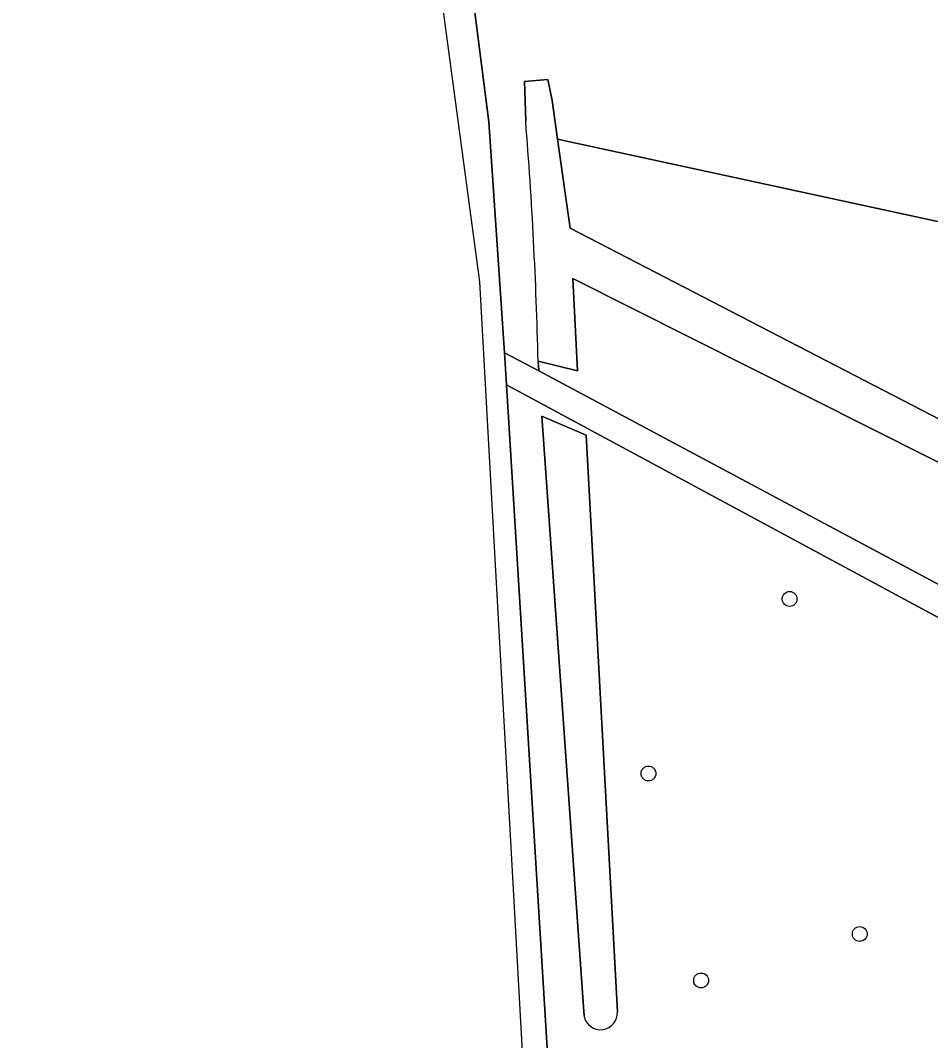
# Model space of a CAD drawing. Extents: x 160455 to 162082, y 388339 to 389736.
# Drawn here: x 160690.2 to 160750.2, y 388374 to 388441.2 of the extents above; entities that cross this region are included whole.
import ezdxf

# ---------------------------------------------------------------- set-up
doc = ezdxf.new("R2010")
doc.units = 0
for name, color, linetype in [('IMGEO_Boom', 7, 'Continuous'), ('IMGEO_Fietspad_gesloten', 7, 'Continuous'), ('IMGEO_Gemengd_bos', 7, 'Continuous'), ('IMGEO_Groenvoorziening', 7, 'Continuous'), ('IMGEO_Voetpad_halfverhard', 7, 'Continuous'), ('IMGEO_Waterloop', 7, 'Continuous')]:
    doc.layers.add(name, color=color, linetype=linetype)

msp = doc.modelspace()

# ---------------------------------------------------------------- linework, layer by layer
at = {"layer": 'IMGEO_Boom'}
for centre in [(160740.878, 388403.124), (160731.584, 388391.626), (160745.507, 388381.052), (160735.052, 388377.995)]:
    msp.add_circle(centre, 0.489, dxfattribs=at)
at = {"layer": 'IMGEO_Fietspad_gesloten'}
for points in [[(160574.817, 388710.908), (160574.135, 388711.722), (160572.349, 388710.058), (160572.349, 388710.058), (160587.447, 388694.955), (160611.832, 388666.525), (160639.492, 388627.538), (160648.432, 388611.608), (160655.954, 388600.931), (160660.006, 388593.709), (160679.004, 388559.848), (160692.554, 388529.106), (160702.857, 388501.795), (160707.886, 388486.563), (160715.28, 388462.439), (160720.449, 388424.01), (160723.236, 388373.685), (160723.027, 388370.891)], [(160723.027, 388370.891), (160725.06, 388371.049), (160722.238, 388417.231), (160722.095, 388419.342), (160721.065, 388434.54), (160718.42, 388455.16), (160718.371, 388455.443), (160712.465, 388480.251), (160708.515, 388492.94), (160708.482, 388493.055), (160707.713, 388495.403), (160706.624, 388498.886), (160706.254, 388500), (160696.427, 388525.56), (160692.982, 388533.163), (160692.904, 388533.299)]]:
    msp.add_lwpolyline(points, dxfattribs=at)
at = {"layer": 'IMGEO_Gemengd_bos'}
msp.add_lwpolyline([(160759.913, 388407.484), (160757.88, 388408.506), (160726.605, 388424.236), (160726.91, 388418.141), (160724.314, 388418.778), (160724.352, 388418.138), (160751.766, 388403.511)], dxfattribs=at)
at = {"layer": 'IMGEO_Groenvoorziening'}
for points in [[(160708.515, 388492.94), (160712.465, 388480.251), (160718.371, 388455.443), (160718.42, 388455.16), (160721.065, 388434.54), (160722.095, 388419.342), (160724.352, 388418.138), (160724.314, 388418.778)], [(160723.492, 388434.608), (160723.407, 388437.206), (160724.962, 388437.345), (160725.236, 388435.952), (160725.595, 388433.401), (160761.69, 388425.593), (160760.472, 388410.126), (160758.978, 388410.703)], [(160755.871, 388399.462), (160752.708, 388400.805), (160722.238, 388417.231), (160725.06, 388371.049)], [(160727.338, 388375.644), (160724.549, 388415.152), (160727.483, 388413.912), (160729.536, 388375.921)]]:
    msp.add_lwpolyline(points, dxfattribs=at)
msp.add_lwpolyline([(160758.978, 388410.703), (160760.472, 388410.126), (160761.69, 388425.593), (160725.595, 388433.401), (160726.422, 388427.534)], close=True, dxfattribs=at)
for centre, radius, start, end in [((160436.631, 388411.776), 287.768, 1.39428, 4.55074), ((160728.427, 388375.862), 1.111, 191.31209, 3.05342)]:
    msp.add_arc(centre, radius, start, end, dxfattribs=at)
at = {"layer": 'IMGEO_Voetpad_halfverhard'}
for points in [[(160724.352, 388418.138), (160722.095, 388419.342), (160722.238, 388417.231), (160752.708, 388400.805), (160755.871, 388399.462), (160757.765, 388403.242)], [(160751.766, 388403.511), (160724.352, 388418.138)]]:
    msp.add_lwpolyline(points, dxfattribs=at)
at = {"layer": 'IMGEO_Waterloop'}
for points in [[(160758.978, 388410.703), (160726.422, 388427.534), (160725.595, 388433.401), (160725.236, 388435.952), (160724.962, 388437.345), (160723.407, 388437.206), (160723.492, 388434.608)], [(160724.314, 388418.778), (160726.91, 388418.141), (160726.605, 388424.236), (160757.88, 388408.506)], [(160729.536, 388375.921), (160727.483, 388413.912), (160724.549, 388415.152), (160727.338, 388375.644)]]:
    msp.add_lwpolyline(points, dxfattribs=at)
for centre, radius, start, end in [((160436.631, 388411.776), 287.768, 1.39428, 4.55074), ((160728.427, 388375.862), 1.111, 191.31209, 3.05342)]:
    msp.add_arc(centre, radius, start, end, dxfattribs=at)

doc.saveas('drawing.dxf')
